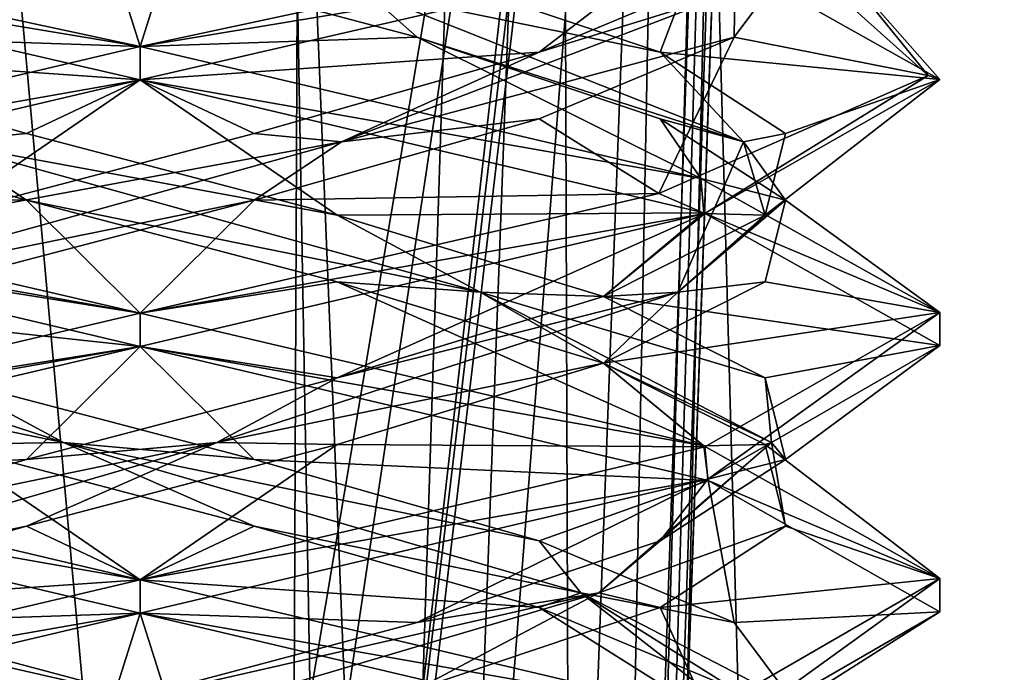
# Model space of a CAD drawing. Header units: millimetres. Extents: x -18.9 to 18.9, y -8.8 to 39.
# Tile 300 of 331: x 9.7 to 11.6, y 30.3 to 31.6. Entities that reach past the tile are written whole.
import ezdxf

# ---------------------------------------------------------------- set-up
doc = ezdxf.new("R2010")
doc.units = ezdxf.units.MM
doc.header["$LTSCALE"] = 65.185185
for name, color, linetype in [('177', 7, 'CONTINUOUS'), ('178', 7, 'CONTINUOUS'), ('1853', 7, 'CONTINUOUS'), ('1895', 7, 'CONTINUOUS'), ('1896', 7, 'CONTINUOUS'), ('1897', 7, 'CONTINUOUS'), ('1898', 7, 'CONTINUOUS'), ('1899', 7, 'CONTINUOUS'), ('1900', 7, 'CONTINUOUS'), ('1901', 7, 'CONTINUOUS'), ('1902', 7, 'CONTINUOUS'), ('1903', 7, 'CONTINUOUS'), ('1916', 7, 'CONTINUOUS'), ('1917', 7, 'CONTINUOUS'), ('1918', 7, 'CONTINUOUS'), ('193', 7, 'CONTINUOUS'), ('2008', 7, 'CONTINUOUS'), ('303', 7, 'CONTINUOUS'), ('308', 7, 'CONTINUOUS'), ('7', 7, 'CONTINUOUS')]:
    doc.layers.add(name, color=color, linetype=linetype)

msp = doc.modelspace()

# ---------------------------------------------------------------- linework, layer by layer
at = {"layer": '177', "color": 7, "linetype": 'Continuous'}
for points in [[(11.1255, 34.2886, -5.425), (11.1093, 34.229, -5.6856), (10.7802, 24.4, -5.425), (11.1255, 34.2886, -5.425)], [(11.1093, 34.229, -5.6856), (11.0598, 34.207, -5.9733), (10.7802, 24.4, -5.425), (11.1093, 34.229, -5.6856)], [(10.3829, 24.4, -6.6473), (9.4979, 34.207, -7.7125), (9.3422, 24.4, -7.4034), (10.3829, 24.4, -6.6473)], [(10.2068, 34.207, -7.322), (9.4979, 34.207, -7.7125), (10.3829, 24.4, -6.6473), (10.2068, 34.207, -7.322)], [(10.7475, 34.207, -6.7199), (10.2068, 34.207, -7.322), (10.3829, 24.4, -6.6473), (10.7475, 34.207, -6.7199)], [(10.7802, 24.4, -5.425), (10.7475, 34.207, -6.7199), (10.3829, 24.4, -6.6473), (10.7802, 24.4, -5.425)], [(11.0598, 34.207, -5.9733), (10.7475, 34.207, -6.7199), (10.7802, 24.4, -5.425), (11.0598, 34.207, -5.9733)]]:
    msp.add_3dface(points, dxfattribs=at)
at = {"layer": '178', "color": 7, "linetype": 'Continuous'}
for points in [[(11.1255, 34.2886, -5.425), (10.7802, 24.4, -5.425), (11.1241, 34.2486, -0.7572), (11.1255, 34.2886, -5.425)], [(11.1241, 34.2486, -0.7572), (10.7802, 24.4, -5.425), (11.1226, 34.207, -0.3315), (11.1241, 34.2486, -0.7572)], [(11.1226, 34.207, -0.3315), (10.7802, 24.4, -5.425), (11.1226, 34.207, 2.7187), (11.1226, 34.207, -0.3315)], [(11.1226, 34.207, 2.7187), (10.7802, 24.4, -5.425), (10.9836, 30.2258, 2.6485), (11.1226, 34.207, 2.7187)]]:
    msp.add_3dface(points, dxfattribs=at)
at = {"layer": '1853', "color": 7, "linetype": 'Continuous'}
for points in [[(9.9586, 31.4375, 6.8562), (8.9846, 31.6625, 7.2155), (9.9586, 31.5, 6.8562), (9.9586, 31.4375, 6.8562)], [(9.9586, 31.5, 6.8562), (8.9846, 31.6625, 7.2155), (9.5703, 31.5833, 6.9074), (9.9586, 31.5, 6.8562)], [(9.9586, 31.4375, 9.8562), (9.9586, 31.5, 9.8562), (8.8975, 31.2499, 9.4164), (9.9586, 31.4375, 9.8562)], [(8.9036, 31.1892, 9.4226), (9.9586, 31.4375, 9.8562), (8.8975, 31.2499, 9.4164), (8.9036, 31.1892, 9.4226)], [(9.9586, 31, 6.8562), (8.8914, 31.1895, 7.3021), (8.9846, 31.225, 7.2155), (9.9586, 31, 6.8562)], [(9.9586, 30.9375, 6.8562), (8.8914, 31.1895, 7.3021), (9.9586, 31, 6.8562), (9.9586, 30.9375, 6.8562)], [(9.9586, 30.9375, 9.8562), (9.9586, 31, 9.8562), (8.9036, 30.7517, 9.4226), (9.9586, 30.9375, 9.8562)], [(8.905, 30.6896, 9.4239), (9.9586, 30.9375, 9.8562), (8.9036, 30.7517, 9.4226), (8.905, 30.6896, 9.4239)], [(9.9586, 30.5, 6.8562), (8.9042, 30.6856, 7.2894), (8.8914, 30.752, 7.3021), (9.9586, 30.5, 6.8562)], [(9.9586, 30.4375, 6.8562), (8.9042, 30.6856, 7.2894), (9.9586, 30.5, 6.8562), (9.9586, 30.4375, 6.8562)], [(9.9586, 30.4375, 9.8562), (9.9586, 30.5, 9.8562), (8.905, 30.2521, 9.4239), (9.9586, 30.4375, 9.8562)], [(8.9021, 30.1887, 9.421), (9.9586, 30.4375, 9.8562), (8.905, 30.2521, 9.4239), (8.9021, 30.1887, 9.421)]]:
    msp.add_3dface(points, dxfattribs=at)
at = {"layer": '1895', "color": 7, "linetype": 'Continuous'}
for points in [[(11.1868, 31.6701, 8.3026), (11.0728, 31.5174, 8.8758), (11.4366, 31.4454, 8.6121), (11.1868, 31.6701, 8.3026)], [(11.2576, 31.6667, 7.6062), (11.1868, 31.6701, 8.3026), (11.4366, 31.4454, 8.6121), (11.2576, 31.6667, 7.6062)], [(11.0728, 31.5174, 8.8758), (10.707, 31.3646, 9.3316), (10.9314, 31.2246, 9.498), (11.0728, 31.5174, 8.8758)], [(11.4366, 31.4454, 8.6121), (11.0728, 31.5174, 8.8758), (10.9314, 31.2246, 9.498), (11.4366, 31.4454, 8.6121)], [(10.707, 31.3646, 9.3316), (10.1721, 31.2118, 9.5669), (10.9314, 31.2246, 9.498), (10.707, 31.3646, 9.3316)], [(10.1721, 31.2118, 9.5669), (9.9586, 31, 9.8562), (10.9314, 31.2246, 9.498), (10.1721, 31.2118, 9.5669)], [(9.5889, 31.059, 9.5287), (9.9586, 31, 9.8562), (10.1721, 31.2118, 9.5669), (9.5889, 31.059, 9.5287)], [(8.9036, 30.7517, 9.4226), (9.9586, 31, 9.8562), (9.5889, 31.059, 9.5287), (8.9036, 30.7517, 9.4226)]]:
    msp.add_3dface(points, dxfattribs=at)
at = {"layer": '1896', "color": 7, "linetype": 'Continuous'}
for points in [[(11.0728, 31.5174, 8.8758), (11.1868, 31.6701, 8.3026), (11.0743, 31.6034, 8.7794), (11.0728, 31.5174, 8.8758)], [(10.707, 31.4896, 9.3316), (11.0743, 31.6034, 8.7794), (11.0728, 31.6424, 8.8758), (10.707, 31.4896, 9.3316)], [(10.3365, 31.3213, 9.4881), (11.0728, 31.5174, 8.8758), (11.0743, 31.6034, 8.7794), (10.3365, 31.3213, 9.4881)], [(10.3365, 31.3213, 9.4881), (11.0743, 31.6034, 8.7794), (10.707, 31.4896, 9.3316), (10.3365, 31.3213, 9.4881)], [(10.707, 31.3646, 9.3316), (11.0728, 31.5174, 8.8758), (10.3365, 31.3213, 9.4881), (10.707, 31.3646, 9.3316)], [(10.1721, 31.3368, 9.5669), (10.3365, 31.3213, 9.4881), (10.707, 31.4896, 9.3316), (10.1721, 31.3368, 9.5669)], [(10.1721, 31.2118, 9.5669), (10.707, 31.3646, 9.3316), (10.3365, 31.3213, 9.4881), (10.1721, 31.2118, 9.5669)], [(9.5889, 31.184, 9.5287), (10.3365, 31.3213, 9.4881), (10.1721, 31.3368, 9.5669), (9.5889, 31.184, 9.5287)], [(9.3208, 31.0393, 9.3648), (10.1721, 31.2118, 9.5669), (10.3365, 31.3213, 9.4881), (9.3208, 31.0393, 9.3648)], [(9.3208, 31.0393, 9.3648), (10.3365, 31.3213, 9.4881), (9.5889, 31.184, 9.5287), (9.3208, 31.0393, 9.3648)], [(9.5889, 31.059, 9.5287), (10.1721, 31.2118, 9.5669), (9.3208, 31.0393, 9.3648), (9.5889, 31.059, 9.5287)], [(10.0546, 30.1931, 7.1668), (9.439, 30.2951, 7.2421), (9.098, 30.4752, 7.5296), (10.0546, 30.1931, 7.1668)], [(10.0546, 30.1931, 7.1668), (9.098, 30.4752, 7.5296), (10.0122, 30.2674, 7.128), (10.0546, 30.1931, 7.1668)], [(10.0122, 30.2674, 7.128), (9.098, 30.4752, 7.5296), (9.439, 30.4201, 7.2421), (10.0122, 30.2674, 7.128)]]:
    msp.add_3dface(points, dxfattribs=at)
at = {"layer": '1897', "color": 7, "linetype": 'Continuous'}
for points in [[(9.9586, 31.4375, 9.8562), (10.707, 31.4896, 9.3316), (10.9314, 31.6621, 9.498), (9.9586, 31.4375, 9.8562)], [(10.707, 31.4896, 9.3316), (11.0728, 31.6424, 8.8758), (10.9314, 31.6621, 9.498), (10.707, 31.4896, 9.3316)], [(9.9586, 31.4375, 9.8562), (10.1721, 31.3368, 9.5669), (10.707, 31.4896, 9.3316), (9.9586, 31.4375, 9.8562)], [(9.9586, 31.4375, 9.8562), (8.9036, 31.1892, 9.4226), (9.5889, 31.184, 9.5287), (9.9586, 31.4375, 9.8562)], [(9.9586, 31.4375, 9.8562), (9.5889, 31.184, 9.5287), (10.1721, 31.3368, 9.5669), (9.9586, 31.4375, 9.8562)], [(8.9042, 30.6856, 7.2894), (9.9586, 30.4375, 6.8562), (9.439, 30.4201, 7.2421), (8.9042, 30.6856, 7.2894)], [(9.9586, 30.4375, 6.8562), (10.0122, 30.2674, 7.128), (9.439, 30.4201, 7.2421), (9.9586, 30.4375, 6.8562)], [(10.0122, 30.2674, 7.128), (9.9586, 30.4375, 6.8562), (11.0244, 30.1859, 7.3008), (10.0122, 30.2674, 7.128)]]:
    msp.add_3dface(points, dxfattribs=at)
at = {"layer": '1898', "color": 7, "linetype": 'Continuous'}
for points in [[(9.439, 31.5174, 9.4704), (9.9586, 31.5, 9.8562), (10.0122, 31.6701, 9.5844), (9.439, 31.5174, 9.4704)], [(10.0122, 31.6701, 9.5844), (9.9586, 31.5, 9.8562), (10.3468, 31.5833, 9.8051), (10.0122, 31.6701, 9.5844)], [(8.8975, 31.2499, 9.4164), (9.9586, 31.5, 9.8562), (9.439, 31.5174, 9.4704), (8.8975, 31.2499, 9.4164)], [(9.9586, 30.5, 6.8562), (8.8914, 30.752, 7.3021), (9.5889, 30.7535, 7.1838), (9.9586, 30.5, 6.8562)], [(10.1721, 30.6007, 7.1455), (9.9586, 30.5, 6.8562), (9.5889, 30.7535, 7.1838), (10.1721, 30.6007, 7.1455)], [(10.707, 30.4479, 7.3809), (9.9586, 30.5, 6.8562), (10.1721, 30.6007, 7.1455), (10.707, 30.4479, 7.3809)], [(9.9586, 30.5, 6.8562), (10.707, 30.4479, 7.3809), (11.0243, 30.2485, 7.3006), (9.9586, 30.5, 6.8562)], [(10.707, 30.4479, 7.3809), (11.0728, 30.2951, 7.8367), (11.0243, 30.2485, 7.3006), (10.707, 30.4479, 7.3809)]]:
    msp.add_3dface(points, dxfattribs=at)
at = {"layer": '1899', "color": 7, "linetype": 'Continuous'}
for points in [[(9.439, 31.5174, 9.4704), (10.0122, 31.6701, 9.5844), (9.5354, 31.6034, 9.472), (9.439, 31.5174, 9.4704)], [(9.8147, 30.7572, 7.1717), (9.0893, 30.9062, 7.4869), (8.95, 31.0393, 7.7185), (9.8147, 30.7572, 7.1717)], [(9.8147, 30.7572, 7.1717), (8.95, 31.0393, 7.7185), (9.5889, 30.8785, 7.1838), (9.8147, 30.7572, 7.1717)], [(9.5889, 30.7535, 7.1838), (9.0893, 30.9062, 7.4869), (9.8147, 30.7572, 7.1717), (9.5889, 30.7535, 7.1838)], [(10.1721, 30.7257, 7.1455), (9.8147, 30.7572, 7.1717), (9.5889, 30.8785, 7.1838), (10.1721, 30.7257, 7.1455)], [(10.1721, 30.6007, 7.1455), (9.5889, 30.7535, 7.1838), (9.8147, 30.7572, 7.1717), (10.1721, 30.6007, 7.1455)], [(10.7852, 30.4752, 7.4956), (10.1721, 30.6007, 7.1455), (9.8147, 30.7572, 7.1717), (10.7852, 30.4752, 7.4956)], [(10.7852, 30.4752, 7.4956), (9.8147, 30.7572, 7.1717), (10.707, 30.5729, 7.3809), (10.7852, 30.4752, 7.4956)], [(10.707, 30.5729, 7.3809), (9.8147, 30.7572, 7.1717), (10.1721, 30.7257, 7.1455), (10.707, 30.5729, 7.3809)], [(10.707, 30.4479, 7.3809), (10.1721, 30.6007, 7.1455), (10.7852, 30.4752, 7.4956), (10.707, 30.4479, 7.3809)], [(11.0728, 30.4201, 7.8367), (10.7852, 30.4752, 7.4956), (10.707, 30.5729, 7.3809), (11.0728, 30.4201, 7.8367)], [(11.0728, 30.2951, 7.8367), (10.707, 30.4479, 7.3809), (10.7852, 30.4752, 7.4956), (11.0728, 30.2951, 7.8367)], [(11.148, 30.1931, 8.4523), (11.0728, 30.2951, 7.8367), (10.7852, 30.4752, 7.4956), (11.148, 30.1931, 8.4523)], [(11.148, 30.1931, 8.4523), (10.7852, 30.4752, 7.4956), (11.1868, 30.2674, 8.4099), (11.148, 30.1931, 8.4523)], [(11.1868, 30.2674, 8.4099), (10.7852, 30.4752, 7.4956), (11.0728, 30.4201, 7.8367), (11.1868, 30.2674, 8.4099)]]:
    msp.add_3dface(points, dxfattribs=at)
at = {"layer": '1900', "color": 7, "linetype": 'Continuous'}
for points in [[(8.8914, 31.1895, 7.3021), (9.9586, 30.9375, 6.8562), (9.0893, 31.0312, 7.4869), (8.8914, 31.1895, 7.3021)], [(9.9586, 30.9375, 6.8562), (9.5889, 30.8785, 7.1838), (9.0893, 31.0312, 7.4869), (9.9586, 30.9375, 6.8562)], [(9.9586, 30.9375, 6.8562), (10.1721, 30.7257, 7.1455), (9.5889, 30.8785, 7.1838), (9.9586, 30.9375, 6.8562)], [(10.1721, 30.7257, 7.1455), (9.9586, 30.9375, 6.8562), (11.0243, 30.686, 7.3006), (10.1721, 30.7257, 7.1455)], [(10.707, 30.5729, 7.3809), (10.1721, 30.7257, 7.1455), (11.0243, 30.686, 7.3006), (10.707, 30.5729, 7.3809)], [(11.0728, 30.4201, 7.8367), (10.707, 30.5729, 7.3809), (11.0243, 30.686, 7.3006), (11.0728, 30.4201, 7.8367)], [(11.4585, 30.4397, 8.3459), (11.0728, 30.4201, 7.8367), (11.0243, 30.686, 7.3006), (11.4585, 30.4397, 8.3459)], [(11.0245, 30.1891, 9.4116), (11.1868, 30.2674, 8.4099), (11.4585, 30.4397, 8.3459), (11.0245, 30.1891, 9.4116)], [(11.1868, 30.2674, 8.4099), (11.0728, 30.4201, 7.8367), (11.4585, 30.4397, 8.3459), (11.1868, 30.2674, 8.4099)]]:
    msp.add_3dface(points, dxfattribs=at)
at = {"layer": '1901', "color": 7, "linetype": 'Continuous'}
for points in [[(9.7451, 31.2118, 7.1455), (8.9846, 31.225, 7.2155), (9.2102, 31.3646, 7.3809), (9.7451, 31.2118, 7.1455)], [(9.9586, 31, 6.8562), (8.9846, 31.225, 7.2155), (9.7451, 31.2118, 7.1455), (9.9586, 31, 6.8562)], [(10.3283, 31.059, 7.1838), (9.9586, 31, 6.8562), (9.7451, 31.2118, 7.1455), (10.3283, 31.059, 7.1838)], [(9.9586, 31, 6.8562), (10.3283, 31.059, 7.1838), (11.0161, 30.7509, 7.2924), (9.9586, 31, 6.8562)], [(10.3283, 31.059, 7.1838), (10.8279, 30.9062, 7.4869), (11.0161, 30.7509, 7.2924), (10.3283, 31.059, 7.1838)], [(10.8279, 30.9062, 7.4869), (11.131, 30.7535, 7.9866), (11.0161, 30.7509, 7.2924), (10.8279, 30.9062, 7.4869)], [(11.0161, 30.7509, 7.2924), (11.131, 30.7535, 7.9866), (11.4585, 30.5021, 8.3464), (11.0161, 30.7509, 7.2924)], [(11.131, 30.7535, 7.9866), (11.1693, 30.6007, 8.5697), (11.4585, 30.5021, 8.3464), (11.131, 30.7535, 7.9866)], [(11.1693, 30.6007, 8.5697), (10.9339, 30.4479, 9.1046), (11.4585, 30.5021, 8.3464), (11.1693, 30.6007, 8.5697)], [(11.4585, 30.5021, 8.3464), (10.9339, 30.4479, 9.1046), (11.0235, 30.2513, 9.4126), (11.4585, 30.5021, 8.3464)], [(10.9339, 30.4479, 9.1046), (10.4781, 30.2951, 9.4704), (11.0235, 30.2513, 9.4126), (10.9339, 30.4479, 9.1046)]]:
    msp.add_3dface(points, dxfattribs=at)
at = {"layer": '1902', "color": 7, "linetype": 'Continuous'}
for points in [[(9.7451, 31.3368, 7.1455), (9.5807, 31.3213, 7.2244), (9.2102, 31.4896, 7.3809), (9.7451, 31.3368, 7.1455)], [(9.7451, 31.2118, 7.1455), (9.2102, 31.3646, 7.3809), (9.5807, 31.3213, 7.2244), (9.7451, 31.2118, 7.1455)], [(10.3283, 31.184, 7.1838), (9.5807, 31.3213, 7.2244), (9.7451, 31.3368, 7.1455), (10.3283, 31.184, 7.1838)], [(10.5963, 31.0393, 7.3477), (9.7451, 31.2118, 7.1455), (9.5807, 31.3213, 7.2244), (10.5963, 31.0393, 7.3477)], [(10.5963, 31.0393, 7.3477), (9.5807, 31.3213, 7.2244), (10.3283, 31.184, 7.1838), (10.5963, 31.0393, 7.3477)], [(10.3283, 31.059, 7.1838), (9.7451, 31.2118, 7.1455), (10.5963, 31.0393, 7.3477), (10.3283, 31.059, 7.1838)], [(10.8279, 31.0312, 7.4869), (10.5963, 31.0393, 7.3477), (10.3283, 31.184, 7.1838), (10.8279, 31.0312, 7.4869)], [(10.8279, 30.9062, 7.4869), (10.3283, 31.059, 7.1838), (10.5963, 31.0393, 7.3477), (10.8279, 30.9062, 7.4869)], [(11.1432, 30.7572, 8.2124), (10.8279, 30.9062, 7.4869), (10.5963, 31.0393, 7.3477), (11.1432, 30.7572, 8.2124)], [(11.1432, 30.7572, 8.2124), (10.5963, 31.0393, 7.3477), (11.131, 30.8785, 7.9866), (11.1432, 30.7572, 8.2124)], [(11.131, 30.8785, 7.9866), (10.5963, 31.0393, 7.3477), (10.8279, 31.0312, 7.4869), (11.131, 30.8785, 7.9866)], [(11.131, 30.7535, 7.9866), (10.8279, 30.9062, 7.4869), (11.1432, 30.7572, 8.2124), (11.131, 30.7535, 7.9866)], [(11.1693, 30.7257, 8.5697), (11.1432, 30.7572, 8.2124), (11.131, 30.8785, 7.9866), (11.1693, 30.7257, 8.5697)], [(10.8192, 30.4752, 9.1829), (11.1693, 30.6007, 8.5697), (11.1432, 30.7572, 8.2124), (10.8192, 30.4752, 9.1829)], [(10.8192, 30.4752, 9.1829), (11.1432, 30.7572, 8.2124), (10.9339, 30.5729, 9.1046), (10.8192, 30.4752, 9.1829)], [(10.9339, 30.5729, 9.1046), (11.1432, 30.7572, 8.2124), (11.1693, 30.7257, 8.5697), (10.9339, 30.5729, 9.1046)], [(11.1693, 30.6007, 8.5697), (11.131, 30.7535, 7.9866), (11.1432, 30.7572, 8.2124), (11.1693, 30.6007, 8.5697)], [(10.9339, 30.4479, 9.1046), (11.1693, 30.6007, 8.5697), (10.8192, 30.4752, 9.1829), (10.9339, 30.4479, 9.1046)], [(10.4781, 30.4201, 9.4704), (10.8192, 30.4752, 9.1829), (10.9339, 30.5729, 9.1046), (10.4781, 30.4201, 9.4704)], [(9.8626, 30.1931, 9.5457), (10.4781, 30.2951, 9.4704), (10.8192, 30.4752, 9.1829), (9.8626, 30.1931, 9.5457)], [(9.8626, 30.1931, 9.5457), (10.8192, 30.4752, 9.1829), (9.905, 30.2674, 9.5844), (9.8626, 30.1931, 9.5457)], [(9.905, 30.2674, 9.5844), (10.8192, 30.4752, 9.1829), (10.4781, 30.4201, 9.4704), (9.905, 30.2674, 9.5844)], [(10.4781, 30.2951, 9.4704), (10.9339, 30.4479, 9.1046), (10.8192, 30.4752, 9.1829), (10.4781, 30.2951, 9.4704)]]:
    msp.add_3dface(points, dxfattribs=at)
at = {"layer": '1903', "color": 7, "linetype": 'Continuous'}
for points in [[(8.9846, 31.6625, 7.2155), (9.9586, 31.4375, 6.8562), (9.2102, 31.4896, 7.3809), (8.9846, 31.6625, 7.2155)], [(9.9586, 31.4375, 6.8562), (9.7451, 31.3368, 7.1455), (9.2102, 31.4896, 7.3809), (9.9586, 31.4375, 6.8562)], [(9.9586, 31.4375, 6.8562), (10.3283, 31.184, 7.1838), (9.7451, 31.3368, 7.1455), (9.9586, 31.4375, 6.8562)], [(10.3283, 31.184, 7.1838), (9.9586, 31.4375, 6.8562), (11.0161, 31.1884, 7.2924), (10.3283, 31.184, 7.1838)], [(10.8279, 31.0312, 7.4869), (10.3283, 31.184, 7.1838), (11.0161, 31.1884, 7.2924), (10.8279, 31.0312, 7.4869)], [(11.4585, 30.9396, 8.3464), (10.8279, 31.0312, 7.4869), (11.0161, 31.1884, 7.2924), (11.4585, 30.9396, 8.3464)], [(11.131, 30.8785, 7.9866), (10.8279, 31.0312, 7.4869), (11.4585, 30.9396, 8.3464), (11.131, 30.8785, 7.9866)], [(11.0235, 30.6888, 9.4126), (11.1693, 30.7257, 8.5697), (11.4585, 30.9396, 8.3464), (11.0235, 30.6888, 9.4126)], [(11.1693, 30.7257, 8.5697), (11.131, 30.8785, 7.9866), (11.4585, 30.9396, 8.3464), (11.1693, 30.7257, 8.5697)], [(10.9339, 30.5729, 9.1046), (11.1693, 30.7257, 8.5697), (11.0235, 30.6888, 9.4126), (10.9339, 30.5729, 9.1046)], [(9.9586, 30.4375, 9.8562), (10.4781, 30.4201, 9.4704), (11.0235, 30.6888, 9.4126), (9.9586, 30.4375, 9.8562)], [(10.4781, 30.4201, 9.4704), (10.9339, 30.5729, 9.1046), (11.0235, 30.6888, 9.4126), (10.4781, 30.4201, 9.4704)], [(9.9586, 30.4375, 9.8562), (8.9021, 30.1887, 9.421), (9.905, 30.2674, 9.5844), (9.9586, 30.4375, 9.8562)], [(9.9586, 30.4375, 9.8562), (9.905, 30.2674, 9.5844), (10.4781, 30.4201, 9.4704), (9.9586, 30.4375, 9.8562)]]:
    msp.add_3dface(points, dxfattribs=at)
at = {"layer": '1916', "color": 7, "linetype": 'Continuous'}
for points in [[(9.9586, 31.5, 6.8562), (9.5703, 31.5833, 6.9074), (9.905, 31.6701, 7.128), (9.9586, 31.5, 6.8562)], [(10.4781, 31.5174, 7.2421), (9.9586, 31.5, 6.8562), (9.905, 31.6701, 7.128), (10.4781, 31.5174, 7.2421)], [(9.9586, 31.5, 6.8562), (10.4781, 31.5174, 7.2421), (11.0104, 31.2527, 7.2868), (9.9586, 31.5, 6.8562)], [(10.4781, 31.5174, 7.2421), (10.9339, 31.3646, 7.6078), (11.0104, 31.2527, 7.2868), (10.4781, 31.5174, 7.2421)], [(10.9339, 31.3646, 7.6078), (11.1693, 31.2118, 8.1428), (11.0104, 31.2527, 7.2868), (10.9339, 31.3646, 7.6078)], [(11.0104, 31.2527, 7.2868), (11.1693, 31.2118, 8.1428), (11.4586, 31.001, 8.3516), (11.0104, 31.2527, 7.2868)], [(11.1693, 31.2118, 8.1428), (11.131, 31.059, 8.7259), (11.4586, 31.001, 8.3516), (11.1693, 31.2118, 8.1428)], [(11.131, 31.059, 8.7259), (10.8279, 30.9062, 9.2255), (11.4586, 31.001, 8.3516), (11.131, 31.059, 8.7259)], [(11.4586, 31.001, 8.3516), (10.8279, 30.9062, 9.2255), (11.0178, 30.7496, 9.4184), (11.4586, 31.001, 8.3516)], [(10.8279, 30.9062, 9.2255), (10.3283, 30.7535, 9.5287), (11.0178, 30.7496, 9.4184), (10.8279, 30.9062, 9.2255)], [(9.7451, 30.6007, 9.5669), (9.9586, 30.5, 9.8562), (10.3283, 30.7535, 9.5287), (9.7451, 30.6007, 9.5669)], [(10.3283, 30.7535, 9.5287), (9.9586, 30.5, 9.8562), (11.0178, 30.7496, 9.4184), (10.3283, 30.7535, 9.5287)], [(9.2102, 30.4479, 9.3316), (9.9586, 30.5, 9.8562), (9.7451, 30.6007, 9.5669), (9.2102, 30.4479, 9.3316)], [(8.905, 30.2521, 9.4239), (9.9586, 30.5, 9.8562), (9.2102, 30.4479, 9.3316), (8.905, 30.2521, 9.4239)]]:
    msp.add_3dface(points, dxfattribs=at)
at = {"layer": '1917', "color": 7, "linetype": 'Continuous'}
for points in [[(10.4781, 31.5174, 7.2421), (9.905, 31.6701, 7.128), (10.3817, 31.6034, 7.2405), (10.4781, 31.5174, 7.2421)], [(10.9339, 31.4896, 7.6078), (10.3817, 31.6034, 7.2405), (10.4781, 31.6424, 7.2421), (10.9339, 31.4896, 7.6078)], [(11.0904, 31.3213, 7.9784), (10.4781, 31.5174, 7.2421), (10.3817, 31.6034, 7.2405), (11.0904, 31.3213, 7.9784)], [(11.0904, 31.3213, 7.9784), (10.3817, 31.6034, 7.2405), (10.9339, 31.4896, 7.6078), (11.0904, 31.3213, 7.9784)], [(10.9339, 31.3646, 7.6078), (10.4781, 31.5174, 7.2421), (11.0904, 31.3213, 7.9784), (10.9339, 31.3646, 7.6078)], [(11.1693, 31.3368, 8.1428), (11.0904, 31.3213, 7.9784), (10.9339, 31.4896, 7.6078), (11.1693, 31.3368, 8.1428)], [(11.1693, 31.2118, 8.1428), (10.9339, 31.3646, 7.6078), (11.0904, 31.3213, 7.9784), (11.1693, 31.2118, 8.1428)], [(11.131, 31.184, 8.7259), (11.0904, 31.3213, 7.9784), (11.1693, 31.3368, 8.1428), (11.131, 31.184, 8.7259)], [(10.9671, 31.0393, 8.994), (11.1693, 31.2118, 8.1428), (11.0904, 31.3213, 7.9784), (10.9671, 31.0393, 8.994)], [(10.9671, 31.0393, 8.994), (11.0904, 31.3213, 7.9784), (11.131, 31.184, 8.7259), (10.9671, 31.0393, 8.994)], [(11.131, 31.059, 8.7259), (11.1693, 31.2118, 8.1428), (10.9671, 31.0393, 8.994), (11.131, 31.059, 8.7259)], [(10.8279, 31.0312, 9.2255), (10.9671, 31.0393, 8.994), (11.131, 31.184, 8.7259), (10.8279, 31.0312, 9.2255)], [(10.8279, 30.9062, 9.2255), (11.131, 31.059, 8.7259), (10.9671, 31.0393, 8.994), (10.8279, 30.9062, 9.2255)], [(10.1024, 30.7572, 9.5408), (10.8279, 30.9062, 9.2255), (10.9671, 31.0393, 8.994), (10.1024, 30.7572, 9.5408)], [(10.1024, 30.7572, 9.5408), (10.9671, 31.0393, 8.994), (10.3283, 30.8785, 9.5287), (10.1024, 30.7572, 9.5408)], [(10.3283, 30.8785, 9.5287), (10.9671, 31.0393, 8.994), (10.8279, 31.0312, 9.2255), (10.3283, 30.8785, 9.5287)], [(10.3283, 30.7535, 9.5287), (10.8279, 30.9062, 9.2255), (10.1024, 30.7572, 9.5408), (10.3283, 30.7535, 9.5287)], [(9.7451, 30.7257, 9.5669), (10.1024, 30.7572, 9.5408), (10.3283, 30.8785, 9.5287), (9.7451, 30.7257, 9.5669)], [(9.132, 30.4752, 9.2168), (9.7451, 30.6007, 9.5669), (10.1024, 30.7572, 9.5408), (9.132, 30.4752, 9.2168)], [(9.132, 30.4752, 9.2168), (10.1024, 30.7572, 9.5408), (9.2102, 30.5729, 9.3316), (9.132, 30.4752, 9.2168)], [(9.2102, 30.5729, 9.3316), (10.1024, 30.7572, 9.5408), (9.7451, 30.7257, 9.5669), (9.2102, 30.5729, 9.3316)], [(9.7451, 30.6007, 9.5669), (10.3283, 30.7535, 9.5287), (10.1024, 30.7572, 9.5408), (9.7451, 30.6007, 9.5669)], [(9.2102, 30.4479, 9.3316), (9.7451, 30.6007, 9.5669), (9.132, 30.4752, 9.2168), (9.2102, 30.4479, 9.3316)]]:
    msp.add_3dface(points, dxfattribs=at)
at = {"layer": '1918', "color": 7, "linetype": 'Continuous'}
for points in [[(10.9339, 31.4896, 7.6078), (10.4781, 31.6424, 7.2421), (11.0104, 31.6902, 7.2868), (10.9339, 31.4896, 7.6078)], [(11.4586, 31.4385, 8.3516), (10.9339, 31.4896, 7.6078), (11.0104, 31.6902, 7.2868), (11.4586, 31.4385, 8.3516)], [(11.1693, 31.3368, 8.1428), (10.9339, 31.4896, 7.6078), (11.4586, 31.4385, 8.3516), (11.1693, 31.3368, 8.1428)], [(11.0178, 31.1871, 9.4184), (11.131, 31.184, 8.7259), (11.4586, 31.4385, 8.3516), (11.0178, 31.1871, 9.4184)], [(11.131, 31.184, 8.7259), (11.1693, 31.3368, 8.1428), (11.4586, 31.4385, 8.3516), (11.131, 31.184, 8.7259)], [(9.9586, 30.9375, 9.8562), (10.3283, 30.8785, 9.5287), (11.0178, 31.1871, 9.4184), (9.9586, 30.9375, 9.8562)], [(10.3283, 30.8785, 9.5287), (10.8279, 31.0312, 9.2255), (11.0178, 31.1871, 9.4184), (10.3283, 30.8785, 9.5287)], [(10.8279, 31.0312, 9.2255), (11.131, 31.184, 8.7259), (11.0178, 31.1871, 9.4184), (10.8279, 31.0312, 9.2255)], [(9.9586, 30.9375, 9.8562), (8.905, 30.6896, 9.4239), (9.7451, 30.7257, 9.5669), (9.9586, 30.9375, 9.8562)], [(9.9586, 30.9375, 9.8562), (9.7451, 30.7257, 9.5669), (10.3283, 30.8785, 9.5287), (9.9586, 30.9375, 9.8562)], [(8.905, 30.6896, 9.4239), (9.2102, 30.5729, 9.3316), (9.7451, 30.7257, 9.5669), (8.905, 30.6896, 9.4239)]]:
    msp.add_3dface(points, dxfattribs=at)
at = {"layer": '193', "color": 7, "linetype": 'Continuous'}
for points in [[(9.5969, 34.207, -9.4025), (10.9356, 34.207, -8.8349), (9.6585, 26.593, -9.6612), (9.5969, 34.207, -9.4025)], [(9.6585, 26.593, -9.6612), (10.9356, 34.207, -8.8349), (9.7953, 26.593, -9.6279), (9.6585, 26.593, -9.6612)], [(9.7953, 26.593, -9.6279), (10.9356, 34.207, -8.8349), (9.8146, 24.4, -9.702), (9.7953, 26.593, -9.6279)], [(10.9356, 34.207, -8.8349), (10.9724, 34.207, -8.8105), (9.8146, 24.4, -9.702), (10.9356, 34.207, -8.8349)], [(9.8146, 24.4, -9.702), (10.9724, 34.207, -8.8105), (11.2432, 24.4, -9.0398), (9.8146, 24.4, -9.702)], [(10.9724, 34.207, -8.8105), (12.0413, 34.207, -7.7618), (11.2432, 24.4, -9.0398), (10.9724, 34.207, -8.8105)], [(12.0413, 34.207, -7.7618), (12.1539, 31.0109, -7.7953), (11.2432, 24.4, -9.0398), (12.0413, 34.207, -7.7618)], [(12.1539, 31.0109, -7.7953), (12.2965, 26.2162, -7.8833), (11.2432, 24.4, -9.0398), (12.1539, 31.0109, -7.7953)]]:
    msp.add_3dface(points, dxfattribs=at)
at = {"layer": '2008', "color": 7, "linetype": 'Continuous'}
for points in [[(11.2576, 31.6667, 7.6062), (11.4586, 31.4385, 8.3516), (11.0104, 31.6902, 7.2868), (11.2576, 31.6667, 7.6062)], [(9.9586, 31.5, 9.8562), (9.9586, 31.4375, 9.8562), (10.9314, 31.6621, 9.498), (9.9586, 31.5, 9.8562)], [(9.9586, 31.5, 9.8562), (10.9314, 31.6621, 9.498), (10.3468, 31.5833, 9.8051), (9.9586, 31.5, 9.8562)], [(11.2576, 31.6667, 7.6062), (11.4366, 31.4454, 8.6121), (11.4586, 31.4385, 8.3516), (11.2576, 31.6667, 7.6062)], [(9.9586, 31.4375, 6.8562), (9.9586, 31.5, 6.8562), (11.0104, 31.2527, 7.2868), (9.9586, 31.4375, 6.8562)], [(11.4366, 31.4454, 8.6121), (10.9314, 31.2246, 9.498), (11.0178, 31.1871, 9.4184), (11.4366, 31.4454, 8.6121)], [(11.4366, 31.4454, 8.6121), (11.0178, 31.1871, 9.4184), (11.4586, 31.4385, 8.3516), (11.4366, 31.4454, 8.6121)], [(11.0161, 31.1884, 7.2924), (9.9586, 31.4375, 6.8562), (11.0104, 31.2527, 7.2868), (11.0161, 31.1884, 7.2924)], [(11.0161, 31.1884, 7.2924), (11.0104, 31.2527, 7.2868), (11.4586, 31.001, 8.3516), (11.0161, 31.1884, 7.2924)], [(10.9314, 31.2246, 9.498), (9.9586, 31, 9.8562), (11.0178, 31.1871, 9.4184), (10.9314, 31.2246, 9.498)], [(9.9586, 31, 9.8562), (9.9586, 30.9375, 9.8562), (11.0178, 31.1871, 9.4184), (9.9586, 31, 9.8562)], [(11.4585, 30.9396, 8.3464), (11.0161, 31.1884, 7.2924), (11.4586, 31.001, 8.3516), (11.4585, 30.9396, 8.3464)], [(9.9586, 30.9375, 6.8562), (9.9586, 31, 6.8562), (11.0161, 30.7509, 7.2924), (9.9586, 30.9375, 6.8562)], [(11.0235, 30.6888, 9.4126), (11.4586, 31.001, 8.3516), (11.0178, 30.7496, 9.4184), (11.0235, 30.6888, 9.4126)], [(11.0235, 30.6888, 9.4126), (11.4585, 30.9396, 8.3464), (11.4586, 31.001, 8.3516), (11.0235, 30.6888, 9.4126)], [(11.0243, 30.686, 7.3006), (9.9586, 30.9375, 6.8562), (11.0161, 30.7509, 7.2924), (11.0243, 30.686, 7.3006)], [(9.9586, 30.5, 9.8562), (11.0235, 30.6888, 9.4126), (11.0178, 30.7496, 9.4184), (9.9586, 30.5, 9.8562)], [(11.0243, 30.686, 7.3006), (11.0161, 30.7509, 7.2924), (11.4585, 30.5021, 8.3464), (11.0243, 30.686, 7.3006)], [(9.9586, 30.5, 9.8562), (9.9586, 30.4375, 9.8562), (11.0235, 30.6888, 9.4126), (9.9586, 30.5, 9.8562)], [(11.4585, 30.4397, 8.3459), (11.0243, 30.686, 7.3006), (11.4585, 30.5021, 8.3464), (11.4585, 30.4397, 8.3459)], [(9.9586, 30.4375, 6.8562), (9.9586, 30.5, 6.8562), (11.0243, 30.2485, 7.3006), (9.9586, 30.4375, 6.8562)], [(11.0245, 30.1891, 9.4116), (11.4585, 30.5021, 8.3464), (11.0235, 30.2513, 9.4126), (11.0245, 30.1891, 9.4116)], [(11.0245, 30.1891, 9.4116), (11.4585, 30.4397, 8.3459), (11.4585, 30.5021, 8.3464), (11.0245, 30.1891, 9.4116)], [(11.0244, 30.1859, 7.3008), (9.9586, 30.4375, 6.8562), (11.0243, 30.2485, 7.3006), (11.0244, 30.1859, 7.3008)]]:
    msp.add_3dface(points, dxfattribs=at)
at = {"layer": '303', "color": 7, "linetype": 'Continuous'}
for points in [[(7.4082, 34.2035, 4.0342), (10.6149, 34.2035, 3.2184), (7.5137, 26.5965, 3.8256), (7.4082, 34.2035, 4.0342)], [(10.6149, 34.2035, 3.2184), (10.4861, 30.2263, 3.1483), (7.5137, 26.5965, 3.8256), (10.6149, 34.2035, 3.2184)]]:
    msp.add_3dface(points, dxfattribs=at)
at = {"layer": '308', "color": 7, "linetype": 'Continuous'}
for points in [[(10.3685, 26.5965, 3.0866), (10.4861, 30.2263, 3.1483), (10.9629, 34.2074, 3.085), (10.3685, 26.5965, 3.0866)], [(10.6782, 26.593, 2.9697), (10.3685, 26.5965, 3.0866), (10.9629, 34.2074, 3.085), (10.6782, 26.593, 2.9697)], [(10.4861, 30.2263, 3.1483), (10.6149, 34.2035, 3.2184), (10.9629, 34.2074, 3.085), (10.4861, 30.2263, 3.1483)], [(10.8154, 26.5923, 2.7858), (10.6782, 26.593, 2.9697), (10.9629, 34.2074, 3.085), (10.8154, 26.5923, 2.7858)], [(10.8567, 26.593, 2.5869), (10.8154, 26.5923, 2.7858), (11.0776, 34.2078, 2.926), (10.8567, 26.593, 2.5869)], [(11.0776, 34.2078, 2.926), (10.8154, 26.5923, 2.7858), (10.9629, 34.2074, 3.085), (11.0776, 34.2078, 2.926)], [(10.9836, 30.2258, 2.6485), (10.8567, 26.593, 2.5869), (11.0776, 34.2078, 2.926), (10.9836, 30.2258, 2.6485)], [(11.1226, 34.207, 2.7187), (10.9836, 30.2258, 2.6485), (11.0776, 34.2078, 2.926), (11.1226, 34.207, 2.7187)]]:
    msp.add_3dface(points, dxfattribs=at)
at = {"layer": '7', "color": 7, "linetype": 'Continuous'}
for points in [[(10.0975, -3.5, 5.5098), (8.7092, 32.4, 5.7947), (8.432, -3.5, 5.9497), (10.0975, -3.5, 5.5098)], [(10.2565, 32.4, 5.5219), (8.7092, 32.4, 5.7947), (10.0975, -3.5, 5.5098), (10.2565, 32.4, 5.5219)], [(11.7132, -3.5, 6.1104), (10.2565, 32.4, 5.5219), (10.0975, -3.5, 5.5098), (11.7132, -3.5, 6.1104)], [(11.7132, -3.5, 6.1104), (11.7132, 32.4, 6.1104), (10.2565, 32.4, 5.5219), (11.7132, -3.5, 6.1104)]]:
    msp.add_3dface(points, dxfattribs=at)

doc.saveas('drawing.dxf')
